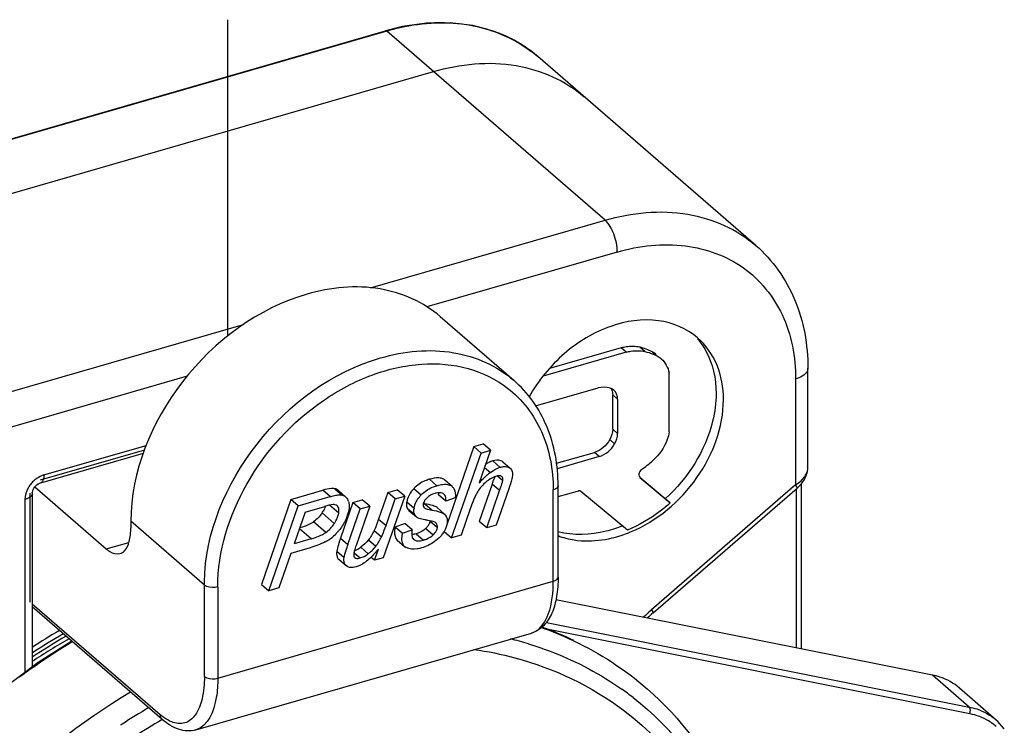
# Model space of a CAD drawing. Header units: millimetres. Extents: x 0 to 420, y 0 to 297.
# Tile 322 of 502: x 369.18 to 371.19, y 137.38 to 138.82. Entities that reach past the tile are written whole.
import ezdxf

# ---------------------------------------------------------------- set-up
doc = ezdxf.new("R2010")
doc.units = ezdxf.units.MM
doc.header["$LTSCALE"] = 23.1
doc.layers.get('0').update_dxf_attribs({"linetype": 'CONTINUOUS'})
doc.layers.add('COURBES', color=7, linetype='CONTINUOUS')

msp = doc.modelspace()

# ---------------------------------------------------------------- linework, layer by layer
at = {"color": 7, "linetype": 'CONTINUOUS'}
for p, q in [((369.9596, 138.8053), (369.9247, 138.7967)), ((369.955, 138.8028), (369.9549, 138.8028)), ((370.0086, 138.8122), (369.9596, 138.8053)), ((370.0566, 138.8129), (370.0086, 138.8122)), ((370.1028, 138.8073), (370.0566, 138.8129)), ((370.1464, 138.7954), (370.1028, 138.8073)), ((368.2793, 138.3217), (369.9247, 138.7967)), ((369.9275, 138.7958), (368.282, 138.3208)), ((370.3725, 138.4104), (369.9275, 138.7958)), ((370.1869, 138.7774), (370.1464, 138.7954)), ((370.2235, 138.7536), (370.1869, 138.7774)), ((370.2214, 138.7548), (370.2208, 138.7554)), ((370.2214, 138.7548), (370.2208, 138.7554)), ((370.2216, 138.755), (370.2209, 138.7556)), ((370.2351, 138.7441), (370.2235, 138.7536)), ((370.6802, 138.3587), (370.2352, 138.7441)), ((368.377, 138.2385), (370.0225, 138.7135)), ((369.894, 138.2723), (370.3725, 138.4104)), ((370.3975, 138.3455), (370.0093, 138.2334)), ((368.727, 137.9354), (369.6355, 138.1977)), ((370.0364, 138.2138), (370.1864, 138.0839)), ((370.4156, 138.1413), (370.2461, 138.0927)), ((370.4056, 138.15), (370.2594, 138.1081)), ((370.4156, 138.1413), (370.4056, 138.15)), ((370.4534, 138.1427), (370.4434, 138.1513)), ((370.4764, 138.1354), (370.4689, 138.142)), ((370.5033, 137.9789), (370.5032, 138.0991)), ((370.7862, 137.905), (370.7862, 138.1084)), ((369.5202, 138.0922), (368.752, 137.8705)), ((370.7612, 138.0867), (370.7612, 137.8707)), ((370.231, 138.032), (370.3586, 138.0685)), ((370.3981, 138.0453), (370.3881, 138.054)), ((370.3881, 137.9841), (370.3881, 138.054)), ((370.3981, 138.0453), (370.3981, 137.9754)), ((370.3881, 137.9841), (370.3981, 137.9754)), ((370.3821, 137.963), (370.3921, 137.9543)), ((369.4332, 137.9415), (369.2203, 137.8801)), ((369.2217, 137.8752), (369.431, 137.9356)), ((369.2283, 137.8911), (369.4368, 137.9512)), ((370.1048, 137.9487), (370.0503, 137.7914)), ((370.0597, 137.7625), (370.1198, 137.9357)), ((370.1048, 137.9487), (370.124, 137.9542)), ((370.1198, 137.9357), (370.1048, 137.9487)), ((370.139, 137.9412), (370.116, 137.8747)), ((370.1198, 137.9357), (370.139, 137.9412)), ((370.139, 137.9412), (370.124, 137.9542)), ((370.2737, 137.9148), (370.3507, 137.937)), ((370.3607, 137.9284), (370.3507, 137.937)), ((370.1435, 137.9194), (370.1585, 137.9064)), ((370.1639, 137.9179), (370.1789, 137.9049)), ((370.3607, 137.9284), (370.2747, 137.9035)), ((370.1269, 137.9063), (370.1386, 137.8961)), ((370.1386, 137.8961), (370.1454, 137.9007)), ((370.783, 137.8895), (370.785, 137.8956)), ((370.785, 137.8957), (370.7855, 137.8979)), ((370.7852, 137.8984), (370.7861, 137.9026)), ((370.7855, 137.8979), (370.7861, 137.9026)), ((370.7861, 137.9026), (370.7862, 137.905)), ((370.7861, 137.9026), (370.7862, 137.905)), ((369.2189, 137.8741), (369.2217, 137.8752)), ((370.0143, 137.8821), (370.0293, 137.8691)), ((370.0458, 137.8803), (370.0449, 137.8811)), ((370.0608, 137.8673), (370.0449, 137.8811)), ((370.1475, 137.8872), (370.1458, 137.8818)), ((370.1531, 137.889), (370.1639, 137.8796)), ((370.4415, 137.8932), (370.4413, 137.8913)), ((370.4437, 137.8857), (370.5053, 137.8339)), ((370.4953, 137.8425), (370.4438, 137.8858)), ((370.7738, 137.874), (370.7791, 137.8816)), ((370.7791, 137.8816), (370.783, 137.8895)), ((369.2095, 137.8664), (369.3554, 137.7401)), ((369.7317, 137.841), (369.7968, 137.8598)), ((369.8118, 137.8468), (369.7968, 137.8598)), ((369.8214, 137.8629), (369.8191, 137.8633)), ((369.8214, 137.8629), (369.8364, 137.8499)), ((369.8433, 137.8466), (369.8283, 137.8596)), ((369.9296, 137.8551), (369.9108, 137.8009)), ((369.9296, 137.8551), (369.9489, 137.8607)), ((369.9446, 137.8421), (369.9296, 137.8551)), ((369.9639, 137.8477), (369.9489, 137.8607)), ((369.9828, 137.8635), (369.9978, 137.8505)), ((370.0331, 137.8546), (370.033, 137.8525)), ((370.0599, 137.8681), (370.0608, 137.8673)), ((370.1425, 137.872), (370.1161, 137.796)), ((370.1311, 137.7831), (370.1575, 137.859)), ((370.1575, 137.859), (370.1425, 137.872)), ((370.176, 137.8627), (370.1503, 137.7886)), ((370.2668, 137.6741), (370.2668, 137.8603)), ((370.2768, 137.6828), (370.2768, 137.869)), ((370.2768, 137.8468), (370.3161, 137.8582)), ((370.4186, 137.7787), (370.3232, 137.8571)), ((370.7612, 137.8707), (370.4673, 137.6162)), ((370.4704, 137.6097), (370.7643, 137.8643)), ((370.7622, 137.8624), (370.7622, 137.5386)), ((370.7643, 137.8643), (370.7672, 137.8669)), ((370.7672, 137.8669), (370.7738, 137.874)), ((370.7722, 137.8723), (370.7722, 137.5366)), ((369.1942, 137.8425), (369.1894, 137.8408)), ((369.1894, 137.8408), (369.1894, 137.4884)), ((369.2004, 137.6318), (369.2004, 137.8538)), ((369.2044, 137.8538), (369.2044, 137.4996)), ((369.7317, 137.841), (369.6716, 137.6677)), ((369.7467, 137.828), (369.7317, 137.841)), ((369.7467, 137.828), (369.8118, 137.8468)), ((369.8583, 137.8345), (369.8332, 137.7621)), ((369.8341, 137.8503), (369.8364, 137.8499)), ((369.8583, 137.8345), (369.8775, 137.8401)), ((369.8733, 137.8216), (369.8583, 137.8345)), ((369.8925, 137.8271), (369.8775, 137.8401)), ((369.9639, 137.8477), (369.9203, 137.7222)), ((369.9258, 137.7879), (369.9446, 137.8421)), ((369.9446, 137.8421), (369.9639, 137.8477)), ((369.9681, 137.8363), (369.9831, 137.8233)), ((370.0478, 137.8375), (370.0328, 137.8505)), ((370.044, 137.8519), (370.0434, 137.8523)), ((370.0669, 137.8443), (370.0478, 137.8375)), ((370.5053, 137.8339), (370.4953, 137.8425)), ((369.6866, 137.6547), (369.7467, 137.828)), ((369.761, 137.8152), (369.7386, 137.7507)), ((369.761, 137.8152), (369.801, 137.8267)), ((369.8293, 137.813), (369.8106, 137.8292)), ((369.8482, 137.7491), (369.8733, 137.8216)), ((369.8925, 137.8271), (369.8647, 137.7469)), ((369.8733, 137.8216), (369.8925, 137.8271)), ((369.9693, 137.823), (369.9843, 137.81)), ((369.9727, 137.8186), (369.9877, 137.8056)), ((370.0035, 137.8244), (370.0047, 137.8233)), ((370.0041, 137.8238), (370.0047, 137.8233)), ((370.0048, 137.8321), (370.0198, 137.8192)), ((370.0299, 137.8243), (370.0449, 137.8113)), ((370.0976, 137.8219), (370.079, 137.768)), ((369.5554, 137.6665), (369.4054, 137.7964)), ((369.4054, 137.7964), (369.4054, 137.7834)), ((369.8031, 137.7736), (369.7781, 137.7952)), ((369.8204, 137.7917), (369.7954, 137.8134)), ((369.9108, 137.8009), (369.9258, 137.7879)), ((370.0156, 137.7965), (370.0306, 137.7835)), ((370.1311, 137.7831), (370.1161, 137.796)), ((369.773, 137.7606), (369.7492, 137.7812)), ((369.9018, 137.7778), (369.9168, 137.7648)), ((369.9445, 137.7851), (369.9639, 137.7919)), ((369.9445, 137.7851), (369.9595, 137.7721)), ((369.9595, 137.7721), (369.9789, 137.7789)), ((369.9789, 137.7789), (369.9639, 137.7919)), ((370.0071, 137.782), (370.0221, 137.769)), ((370.0272, 137.7933), (370.0284, 137.7923)), ((370.0284, 137.7923), (370.0278, 137.7929)), ((370.0447, 137.7754), (370.0597, 137.7625)), ((370.1503, 137.7886), (370.1311, 137.7831)), ((369.773, 137.7606), (369.7386, 137.7507)), ((369.8332, 137.7621), (369.8482, 137.7491)), ((369.8898, 137.7585), (369.9048, 137.7455)), ((369.9489, 137.7577), (369.9639, 137.7447)), ((369.9794, 137.7636), (369.9828, 137.7607)), ((369.987, 137.7711), (370.002, 137.7581)), ((370.079, 137.768), (370.0597, 137.7625)), ((369.3554, 137.7401), (369.4013, 137.7533)), ((369.7708, 137.7423), (369.7318, 137.7311)), ((369.8252, 137.7354), (369.8402, 137.7224)), ((369.8663, 137.7381), (369.8608, 137.7357)), ((369.8747, 137.7434), (369.8897, 137.7304)), ((369.9026, 137.7171), (369.9104, 137.7398)), ((369.7318, 137.7311), (369.7075, 137.6608)), ((369.83, 137.7184), (369.845, 137.7054)), ((369.861, 137.7324), (369.8732, 137.7218)), ((369.9026, 137.7171), (369.8958, 137.7229)), ((369.9203, 137.7222), (369.9026, 137.7171)), ((369.5827, 137.4766), (370.2668, 137.6741)), ((369.5554, 137.6665), (369.5554, 137.6726)), ((369.5554, 137.4803), (369.5554, 137.6665)), ((369.5827, 137.6628), (369.5827, 137.4766)), ((369.6716, 137.6677), (369.6866, 137.6547)), ((369.7075, 137.6608), (369.6866, 137.6547)), ((371.0402, 137.483), (370.2723, 137.6365)), ((369.2044, 137.6283), (369.4654, 137.4023)), ((369.4696, 137.3922), (369.2044, 137.6219)), ((370.2528, 137.5903), (371.1152, 137.4178)), ((370.2536, 137.5771), (371.1164, 137.4046)), ((369.5381, 137.3711), (370.2223, 137.5686)), ((369.2853, 137.5518), (369.2161, 137.5083)), ((369.2161, 137.5083), (369.1253, 137.4405)), ((371.1152, 137.4178), (371.0402, 137.483)), ((371.1703, 137.3912), (371.0953, 137.4564)), ((371.1736, 137.3883), (371.1702, 137.3913)), ((371.1868, 137.3735), (371.1736, 137.3883))]:
    msp.add_line(p, q, dxfattribs=at)
for centre, radius, start, end in [((370.0511, 138.3679), 0.4454, 102.4707, 106.1154), ((370.0505, 138.3699), 0.4434, 102.4476, 106.1154), ((370.0505, 138.5205), 0.2908, 70.0688, 71.5948), ((370.05, 138.5193), 0.2921, 70.2577, 71.5414), ((370.0521, 138.5249), 0.2862, 66.2091, 70.2664), ((370.0526, 138.5263), 0.2847, 66.4239, 70.0757), ((370.0553, 138.5326), 0.2779, 63.9043, 66.4182), ((370.0547, 138.5311), 0.2794, 63.8987, 66.201), ((370.057, 138.5361), 0.274, 62.4979, 63.9011), ((370.0563, 138.5342), 0.2759, 62.5756, 63.8964), ((370.0575, 138.5366), 0.2733, 60.9765, 62.5759), ((370.0579, 138.5377), 0.2721, 60.8307, 62.4977), ((370.0591, 138.5395), 0.27, 58.5838, 60.9778), ((370.0588, 138.5393), 0.2703, 58.6259, 60.831), ((370.0598, 138.5411), 0.2683, 55.8362, 58.626), ((370.0611, 138.5428), 0.2661, 55.8459, 58.5839), ((370.0609, 138.5426), 0.2664, 53.0776, 55.8354), ((370.0627, 138.5451), 0.2633, 54.5755, 55.843), ((370.0631, 138.5457), 0.2626, 53.0578, 54.5747), ((370.0596, 138.5413), 0.2683, 49.1104, 52.935), ((370.0618, 138.5438), 0.2649, 49.1139, 52.8941), ((370.0626, 138.5451), 0.2633, 49.1056, 52.8689), ((370.4467, 138.1011), 0.0465, 49.1956, 61.4972), ((370.4348, 138.052), 0.0925, 63.3505, 67.0892), ((370.4355, 138.0534), 0.0909, 61.4993, 63.3446), ((370.4567, 138.0924), 0.0465, 49.1956, 61.4972), ((370.1918, 138.2376), 0.4219, 307.2014, 311.2662), ((370.1718, 137.8603), 0.0481, 106.1308, 110.1303), ((370.7562, 137.9071), 0.0302, 338.5038, 343.4042), ((370.7776, 137.8976), 0.0076, 345.664, 6.5906), ((369.2482, 137.8349), 0.06, 133.8292, 142.1788), ((369.2468, 137.8365), 0.0579, 125.2836, 133.8769), ((369.6421, 138.0468), 0.53, 340.9871, 341.6574), ((369.7892, 137.9979), 0.375, 341.6798, 341.97), ((370.05, 137.8551), 0.0163, 52.7621, 60.5745), ((369.4625, 138.1084), 0.7199, 340.8343, 341.0122), ((369.825, 137.8293), 0.0254, 17.8758, 24.8044), ((370.0095, 137.8293), 0.0419, 164.1344, 170.4531), ((370.0394, 137.8044), 0.0507, 102.684, 106.1745), ((370.0005, 137.8546), 0.0326, 352.8272, 356.4242), ((369.7333, 137.8544), 0.0744, 326.5256, 329.8492), ((370.0189, 137.8172), 0.0363, 170.4016, 174.601), ((370.0401, 138.0293), 0.2003, 259.0099, 259.8483), ((369.9756, 137.8139), 0.0449, 314.6284, 318.7818), ((369.9795, 137.8138), 0.0751, 326.6807, 329.5377), ((370.3221, 138.0217), 0.2673, 291.5966, 292.5623), ((369.7609, 137.8344), 0.0895, 297.1487, 307.8294), ((370.2945, 137.6011), 0.4886, 160.7627, 161.7004), ((370.3095, 137.5881), 0.4886, 160.7627, 161.7003), ((370.0623, 137.6781), 0.2093, 160.8013, 162.4091), ((369.8422, 137.793), 0.0786, 307.1989, 314.7885), ((369.8362, 137.799), 0.087, 314.7801, 322.0329), ((369.7391, 137.8792), 0.2209, 318.8547, 320.8585), ((369.8307, 137.7863), 0.0902, 304.3935, 308.0126), ((369.8486, 137.7847), 0.0681, 305.5269, 307.1313), ((370.6145, 137.4464), 0.2247, 131.4881, 136.5922), ((370.6111, 137.4502), 0.2196, 130.8937, 131.4735), ((370.6031, 137.4565), 0.2027, 130.9094, 135.1988), ((369.9346, 136.4279), 1.33, 120.4799, 123.3135), ((370.0112, 136.9225), 0.6967, 64.7443, 70.6494), ((369.8433, 136.4862), 1.1655, 69.3889, 69.8896), ((370.0107, 136.9308), 0.6904, 64.352, 69.403), ((369.9184, 136.4414), 1.2856, 119.7872, 123.7568), ((369.9324, 136.4293), 1.3178, 120.2826, 123.5477), ((369.9289, 136.4321), 1.3065, 120.1037, 123.6941), ((370.0082, 136.861), 0.7165, 73.1207, 76.1553), ((370.2117, 137.6053), 0.0382, 286.172, 296.6049), ((370.0118, 136.3516), 1.4016, 121.1507, 125.1906), ((370.0287, 136.3273), 1.4313, 125.1838, 126.4332), ((370.046, 136.9452), 0.6238, 52.0332, 54.6749), ((370.1292, 136.2533), 1.3511, 120.576, 123.295), ((370.137, 136.2413), 1.3655, 123.2904, 123.455), ((370.1236, 136.2588), 1.3086, 119.9867, 123.0945), ((371.0973, 137.297), 0.109, 52.1969, 58.5997), ((371.0982, 137.2982), 0.1074, 48.037, 52.1858)]:
    msp.add_arc(centre, radius, start, end, dxfattribs=at)
for points, knots in [([(369.9247, 138.7967), (369.9764, 138.8117), (370.0816, 138.8235), (370.1823, 138.7847), (370.2213, 138.7553)], [0, 0, 0, 0, 0.524063, 1, 1, 1, 1]), ([(370.1425, 138.7964), (370.1282, 138.8012), (370.067, 138.8166), (370.0018, 138.8131), (369.955, 138.8028)], [0, 0, 0, 0, 0.2387, 1, 1, 1, 1]), ([(369.9275, 138.7958), (369.9271, 138.7962), (369.9262, 138.7968), (369.9251, 138.7969), (369.9247, 138.7967)], [0, 0, 0, 0, 0.560544, 1, 1, 1, 1]), ([(370.0225, 138.7135), (370.0767, 138.7292), (370.1875, 138.7408), (370.2916, 138.6952), (370.33, 138.6619)], [0, 0, 0, 0, 0.526455, 1, 1, 1, 1]), ([(370.3725, 138.4104), (370.4268, 138.4261), (370.5376, 138.4377), (370.6417, 138.392), (370.6802, 138.3587)], [0, 0, 0, 0, 0.526466, 1, 1, 1, 1]), ([(370.3975, 138.3455), (370.3975, 138.358), (370.3923, 138.3813), (370.3808, 138.4032), (370.3725, 138.4104)], [0, 0, 0, 0, 0.532293, 1, 1, 1, 1]), ([(370.3975, 138.3455), (370.4422, 138.3584), (370.5331, 138.3689), (370.6607, 138.3233), (370.7452, 138.2192), (370.7612, 138.1314), (370.7612, 138.0867)], [0, 0, 0, 0, 0.266867, 0.507861, 0.743947, 1, 1, 1, 1]), ([(370.6802, 138.3587), (370.7143, 138.3291), (370.7701, 138.2502), (370.7862, 138.156), (370.7862, 138.1084)], [0, 0, 0, 0, 0.486471, 1, 1, 1, 1]), ([(370.0364, 138.2139), (370.0025, 138.2432), (369.9105, 138.2836), (369.8127, 138.2734), (369.7648, 138.2595)], [0, 0, 0, 0, 0.47353, 1, 1, 1, 1]), ([(369.7648, 138.2595), (369.6653, 138.2308), (369.489, 138.1016), (369.4054, 137.8975), (369.4054, 137.7964)], [0, 0, 0, 0, 0.505913, 1, 1, 1, 1]), ([(370.5612, 138.1707), (370.5392, 138.1897), (370.4783, 138.2147), (370.3778, 138.199), (370.2844, 138.1423), (370.2362, 138.0834), (370.2176, 138.0503)], [0, 0, 0, 0, 0.213247, 0.452951, 0.721291, 1, 1, 1, 1]), ([(370.614, 138.0442), (370.614, 138.0686), (370.6061, 138.1161), (370.5781, 138.156), (370.5612, 138.1707)], [0, 0, 0, 0, 0.520049, 1, 1, 1, 1]), ([(370.5614, 138.1682), (370.5675, 138.161), (370.5902, 138.1283), (370.599, 138.0873), (370.599, 138.0572)], [0, 0, 0, 0, 0.239239, 1, 1, 1, 1]), ([(369.9148, 138.1296), (369.9627, 138.1435), (370.0606, 138.1537), (370.1525, 138.1133), (370.1864, 138.0839)], [0, 0, 0, 0, 0.526466, 1, 1, 1, 1]), ([(370.4434, 138.1513), (370.4343, 138.1533), (370.4212, 138.1534), (370.4088, 138.1508), (370.4056, 138.15)], [0, 0, 0, 0, 0.737161, 1, 1, 1, 1]), ([(370.4156, 138.1413), (370.4188, 138.1422), (370.4312, 138.1447), (370.4443, 138.1446), (370.4534, 138.1427)], [0, 0, 0, 0, 0.262839, 1, 1, 1, 1]), ([(369.5554, 137.6726), (369.5571, 137.7729), (369.6415, 137.9739), (369.8164, 138.1012), (369.9148, 138.1296)], [0, 0, 0, 0, 0.494837, 1, 1, 1, 1]), ([(369.5827, 137.6628), (369.5827, 137.7352), (369.6298, 137.8853), (369.7604, 138.0274), (369.8932, 138.0981), (369.9954, 138.1218), (370.093, 138.114), (370.1499, 138.0863), (370.1735, 138.0682)], [0, 0, 0, 0, 0.255899, 0.529071, 0.660515, 0.78273, 0.894924, 1, 1, 1, 1]), ([(370.7862, 138.1084), (370.7862, 138.1062), (370.7827, 138.0946), (370.7701, 138.0893), (370.7612, 138.0867)], [0, 0, 0, 0, 0.193901, 1, 1, 1, 1]), ([(370.2768, 137.869), (370.2768, 137.9101), (370.2632, 137.9909), (370.2155, 138.0588), (370.1864, 138.0839)], [0, 0, 0, 0, 0.516852, 1, 1, 1, 1]), ([(370.1735, 138.0682), (370.2032, 138.0453), (370.2529, 137.9804), (370.2668, 137.9009), (370.2668, 137.8603)], [0, 0, 0, 0, 0.479761, 1, 1, 1, 1]), ([(370.599, 138.0572), (370.599, 138.0382), (370.5884, 137.9575), (370.5412, 137.8838), (370.4953, 137.8425)], [0, 0, 0, 0, 0.236069, 1, 1, 1, 1]), ([(370.4247, 137.7748), (370.4785, 137.7972), (370.5708, 137.8743), (370.614, 137.9883), (370.614, 138.0442)], [0, 0, 0, 0, 0.510233, 1, 1, 1, 1]), ([(370.5033, 137.9789), (370.5025, 137.9736), (370.4968, 137.9515), (370.483, 137.9318), (370.47, 137.9205)], [0, 0, 0, 0, 0.240379, 1, 1, 1, 1]), ([(370.1639, 137.9179), (370.1628, 137.9188), (370.1566, 137.9223), (370.1488, 137.921), (370.1435, 137.9194)], [0, 0, 0, 0, 0.203858, 1, 1, 1, 1]), ([(370.116, 137.8747), (370.118, 137.877), (370.1251, 137.8846), (370.1327, 137.8918), (370.1386, 137.8961)], [0, 0, 0, 0, 0.288285, 1, 1, 1, 1]), ([(370.1585, 137.9064), (370.1606, 137.9071), (370.1673, 137.9087), (370.1753, 137.9079), (370.1789, 137.9049)], [0, 0, 0, 0, 0.31964, 1, 1, 1, 1]), ([(370.1789, 137.9049), (370.18, 137.904), (370.1842, 137.8989), (370.1841, 137.8917), (370.1833, 137.8867)], [0, 0, 0, 0, 0.216075, 1, 1, 1, 1]), ([(369.2272, 137.8821), (369.2269, 137.8812), (369.2259, 137.8784), (369.2237, 137.8758), (369.2217, 137.8752)], [0, 0, 0, 0, 0.304497, 1, 1, 1, 1]), ([(370.0143, 137.8821), (370.0112, 137.8812), (369.9996, 137.8772), (369.989, 137.8701), (369.9828, 137.8635)], [0, 0, 0, 0, 0.263679, 1, 1, 1, 1]), ([(370.0384, 137.8841), (370.0368, 137.8845), (370.0287, 137.8857), (370.0205, 137.8839), (370.0143, 137.8821)], [0, 0, 0, 0, 0.203925, 1, 1, 1, 1]), ([(370.1512, 137.8885), (370.1456, 137.8869), (370.1384, 137.8831), (370.132, 137.8783), (370.1303, 137.877)], [0, 0, 0, 0, 0.729159, 1, 1, 1, 1]), ([(370.1616, 137.888), (370.1611, 137.8884), (370.1578, 137.8901), (370.154, 137.8893), (370.1512, 137.8885)], [0, 0, 0, 0, 0.197252, 1, 1, 1, 1]), ([(370.1575, 137.859), (370.1584, 137.8615), (370.1606, 137.8683), (370.1631, 137.8751), (370.1639, 137.8796)], [0, 0, 0, 0, 0.366381, 1, 1, 1, 1]), ([(370.1639, 137.8796), (370.164, 137.8805), (370.1644, 137.8834), (370.1633, 137.8867), (370.1616, 137.888)], [0, 0, 0, 0, 0.301035, 1, 1, 1, 1]), ([(370.1833, 137.8867), (370.1831, 137.8854), (370.1811, 137.8772), (370.1783, 137.8693), (370.176, 137.8627)], [0, 0, 0, 0, 0.15836, 1, 1, 1, 1]), ([(369.2008, 137.8717), (369.199, 137.8694), (369.1929, 137.8602), (369.1894, 137.849), (369.1894, 137.8408)], [0, 0, 0, 0, 0.263768, 1, 1, 1, 1]), ([(369.2044, 137.8538), (369.2044, 137.8546), (369.2049, 137.8591), (369.2072, 137.8633), (369.2095, 137.8664)], [0, 0, 0, 0, 0.16422, 1, 1, 1, 1]), ([(369.8191, 137.8633), (369.8176, 137.8634), (369.8101, 137.8633), (369.8027, 137.8615), (369.7968, 137.8598)], [0, 0, 0, 0, 0.190302, 1, 1, 1, 1]), ([(369.9828, 137.8635), (369.9811, 137.8617), (369.9754, 137.855), (369.9709, 137.847), (369.9691, 137.8408)], [0, 0, 0, 0, 0.274237, 1, 1, 1, 1]), ([(369.9978, 137.8505), (370.004, 137.8571), (370.0146, 137.8642), (370.0262, 137.8682), (370.0293, 137.8691)], [0, 0, 0, 0, 0.736321, 1, 1, 1, 1]), ([(370.0434, 137.8523), (370.0426, 137.853), (370.0379, 137.8554), (370.0323, 137.8548), (370.0283, 137.8539)], [0, 0, 0, 0, 0.206633, 1, 1, 1, 1]), ([(370.0293, 137.8691), (370.0307, 137.8695), (370.0357, 137.8709), (370.0408, 137.8718), (370.0445, 137.8719)], [0, 0, 0, 0, 0.278598, 1, 1, 1, 1]), ([(370.0445, 137.8719), (370.0458, 137.872), (370.0504, 137.872), (370.0551, 137.8709), (370.058, 137.8693)], [0, 0, 0, 0, 0.28382, 1, 1, 1, 1]), ([(370.0608, 137.8673), (370.0621, 137.8661), (370.0675, 137.8598), (370.0678, 137.8506), (370.0669, 137.8443)], [0, 0, 0, 0, 0.222366, 1, 1, 1, 1]), ([(370.1128, 137.8569), (370.1115, 137.8548), (370.1055, 137.8435), (370.101, 137.8316), (370.0976, 137.8219)], [0, 0, 0, 0, 0.195583, 1, 1, 1, 1]), ([(370.2768, 137.869), (370.2768, 137.8681), (370.2754, 137.8635), (370.2704, 137.8613), (370.2668, 137.8603)], [0, 0, 0, 0, 0.193901, 1, 1, 1, 1]), ([(370.3232, 137.8571), (370.3219, 137.8581), (370.3193, 137.8594), (370.3173, 137.8579), (370.3168, 137.8574)], [0, 0, 0, 0, 0.684818, 1, 1, 1, 1]), ([(370.7643, 137.8643), (370.7649, 137.8647), (370.7631, 137.8677), (370.7622, 137.8693), (370.7612, 137.8707)], [0, 0, 0, 0, 0.307587, 1, 1, 1, 1]), ([(369.8118, 137.8468), (369.8131, 137.8471), (369.8177, 137.8484), (369.8223, 137.8494), (369.8257, 137.8499)], [0, 0, 0, 0, 0.280862, 1, 1, 1, 1]), ([(369.8492, 137.8371), (369.8496, 137.8359), (369.851, 137.8301), (369.8507, 137.824), (369.8499, 137.8195)], [0, 0, 0, 0, 0.225714, 1, 1, 1, 1]), ([(369.9681, 137.8363), (369.9679, 137.835), (369.9674, 137.8306), (369.9679, 137.8258), (369.9693, 137.823)], [0, 0, 0, 0, 0.288173, 1, 1, 1, 1]), ([(369.9831, 137.8233), (369.9835, 137.8257), (369.9861, 137.8358), (369.9923, 137.8447), (369.9978, 137.8505)], [0, 0, 0, 0, 0.231022, 1, 1, 1, 1]), ([(370.0089, 137.8438), (370.0079, 137.8428), (370.0048, 137.8393), (370.0022, 137.8351), (370.0017, 137.8318)], [0, 0, 0, 0, 0.301945, 1, 1, 1, 1]), ([(370.0478, 137.8375), (370.048, 137.839), (370.0484, 137.844), (370.0466, 137.8496), (370.044, 137.8519)], [0, 0, 0, 0, 0.306769, 1, 1, 1, 1]), ([(369.8214, 137.8303), (369.8204, 137.8305), (369.8134, 137.8303), (369.8066, 137.8284), (369.801, 137.8267)], [0, 0, 0, 0, 0.152434, 1, 1, 1, 1]), ([(369.8285, 137.8252), (369.8282, 137.8258), (369.8276, 137.8268), (369.8267, 137.8278), (369.8262, 137.8282)], [0, 0, 0, 0, 0.509967, 1, 1, 1, 1]), ([(369.8293, 137.813), (369.8295, 137.8143), (369.83, 137.8183), (369.8298, 137.8227), (369.8285, 137.8252)], [0, 0, 0, 0, 0.309195, 1, 1, 1, 1]), ([(369.8499, 137.8195), (369.8497, 137.8177), (369.848, 137.8102), (369.8451, 137.803), (369.8425, 137.7977)], [0, 0, 0, 0, 0.23064, 1, 1, 1, 1]), ([(370.0047, 137.8233), (370.0053, 137.8229), (370.0102, 137.8208), (370.0154, 137.8199), (370.0198, 137.8192)], [0, 0, 0, 0, 0.14107, 1, 1, 1, 1]), ([(370.0299, 137.8243), (370.0275, 137.8264), (370.0188, 137.8293), (370.0103, 137.8311), (370.0048, 137.8321)], [0, 0, 0, 0, 0.361155, 1, 1, 1, 1]), ([(370.0198, 137.8192), (370.0253, 137.8182), (370.0338, 137.8163), (370.0425, 137.8134), (370.0449, 137.8113)], [0, 0, 0, 0, 0.638845, 1, 1, 1, 1]), ([(370.5053, 137.8339), (370.4988, 137.828), (370.4723, 137.8061), (370.4423, 137.7884), (370.4186, 137.7787)], [0, 0, 0, 0, 0.256285, 1, 1, 1, 1]), ([(369.7781, 137.7952), (369.7763, 137.794), (369.7675, 137.7886), (369.7576, 137.7851), (369.7498, 137.7828)], [0, 0, 0, 0, 0.205582, 1, 1, 1, 1]), ([(369.8204, 137.7917), (369.8215, 137.7935), (369.8255, 137.8001), (369.8284, 137.8075), (369.8293, 137.813)], [0, 0, 0, 0, 0.271615, 1, 1, 1, 1]), ([(369.9108, 137.8009), (369.9099, 137.7984), (369.9071, 137.7906), (369.9042, 137.7828), (369.9018, 137.7778)], [0, 0, 0, 0, 0.324604, 1, 1, 1, 1]), ([(370.0111, 137.7983), (370.009, 137.7987), (370.003, 137.7998), (369.9969, 137.8008), (369.9932, 137.8023)], [0, 0, 0, 0, 0.356166, 1, 1, 1, 1]), ([(370.0278, 137.7929), (370.0271, 137.7935), (370.0219, 137.7965), (370.016, 137.7974), (370.0111, 137.7983)], [0, 0, 0, 0, 0.162755, 1, 1, 1, 1]), ([(370.0449, 137.8113), (370.0487, 137.808), (370.0515, 137.8004), (370.0507, 137.7935), (370.0503, 137.7914)], [0, 0, 0, 0, 0.705202, 1, 1, 1, 1]), ([(369.3831, 137.7306), (369.3866, 137.7316), (369.3959, 137.7379), (369.4039, 137.7574), (369.4054, 137.7739), (369.4054, 137.7834)], [0, 0, 0, 0, 0.181175, 0.528595, 1, 1, 1, 1]), ([(369.8297, 137.7775), (369.8285, 137.7761), (369.8242, 137.7712), (369.8195, 137.7666), (369.8158, 137.7637)], [0, 0, 0, 0, 0.27796, 1, 1, 1, 1]), ([(369.9168, 137.7648), (369.9174, 137.7661), (369.9207, 137.7737), (369.9235, 137.7815), (369.9258, 137.7879)], [0, 0, 0, 0, 0.174763, 1, 1, 1, 1]), ([(369.9445, 137.7851), (369.9439, 137.7821), (369.9424, 137.773), (369.9441, 137.7618), (369.9489, 137.7577)], [0, 0, 0, 0, 0.328736, 1, 1, 1, 1]), ([(369.9789, 137.7789), (369.9787, 137.7775), (369.9781, 137.7728), (369.978, 137.768), (369.979, 137.7648)], [0, 0, 0, 0, 0.295771, 1, 1, 1, 1]), ([(370.0071, 137.782), (370.0059, 137.7808), (370, 137.7758), (369.9927, 137.7728), (369.987, 137.7711)], [0, 0, 0, 0, 0.227671, 1, 1, 1, 1]), ([(370.0221, 137.769), (370.0232, 137.7702), (370.0271, 137.7743), (370.0299, 137.7795), (370.0306, 137.7835)], [0, 0, 0, 0, 0.286788, 1, 1, 1, 1]), ([(370.4086, 137.7874), (370.3976, 137.7828), (370.3553, 137.7686), (370.3082, 137.7668), (370.2767, 137.7753)], [0, 0, 0, 0, 0.268579, 1, 1, 1, 1]), ([(369.773, 137.7606), (369.7761, 137.7615), (369.7865, 137.7648), (369.7968, 137.7691), (369.8031, 137.7736)], [0, 0, 0, 0, 0.298905, 1, 1, 1, 1]), ([(369.8306, 137.7545), (369.8299, 137.7525), (369.8279, 137.7462), (369.826, 137.7398), (369.8252, 137.7354)], [0, 0, 0, 0, 0.326664, 1, 1, 1, 1]), ([(369.9639, 137.7447), (369.9625, 137.7459), (369.9567, 137.7538), (369.958, 137.7646), (369.9595, 137.7721)], [0, 0, 0, 0, 0.197138, 1, 1, 1, 1]), ([(369.9866, 137.7574), (369.9877, 137.757), (369.9928, 137.756), (369.9981, 137.757), (370.002, 137.7581)], [0, 0, 0, 0, 0.215901, 1, 1, 1, 1]), ([(370.002, 137.7581), (370.0041, 137.7587), (370.0113, 137.7612), (370.0182, 137.7651), (370.0221, 137.769)], [0, 0, 0, 0, 0.278203, 1, 1, 1, 1]), ([(370.2766, 137.7672), (370.2872, 137.7631), (370.3347, 137.7508), (370.3859, 137.7594), (370.4205, 137.7731)], [0, 0, 0, 0, 0.234239, 1, 1, 1, 1]), ([(369.3554, 137.7401), (369.3576, 137.7381), (369.3654, 137.7321), (369.3764, 137.7287), (369.3831, 137.7306)], [0, 0, 0, 0, 0.303789, 1, 1, 1, 1]), ([(369.8252, 137.7354), (369.8249, 137.7336), (369.8243, 137.7276), (369.8267, 137.7211), (369.83, 137.7184)], [0, 0, 0, 0, 0.295956, 1, 1, 1, 1]), ([(369.8402, 137.7224), (369.8404, 137.7235), (369.8418, 137.73), (369.8439, 137.7363), (369.8456, 137.7416)], [0, 0, 0, 0, 0.173649, 1, 1, 1, 1]), ([(369.8628, 137.7413), (369.8625, 137.7403), (369.8615, 137.7371), (369.8607, 137.7339), (369.8603, 137.7316)], [0, 0, 0, 0, 0.300043, 1, 1, 1, 1]), ([(369.9669, 137.7427), (369.9663, 137.743), (369.9653, 137.7436), (369.9644, 137.7443), (369.9639, 137.7447)], [0, 0, 0, 0, 0.505297, 1, 1, 1, 1]), ([(369.9985, 137.7422), (369.9954, 137.7413), (369.9851, 137.7389), (369.9735, 137.7393), (369.9669, 137.7427)], [0, 0, 0, 0, 0.29879, 1, 1, 1, 1]), ([(369.845, 137.7054), (369.8417, 137.7081), (369.8393, 137.7147), (369.8399, 137.7206), (369.8402, 137.7224)], [0, 0, 0, 0, 0.704044, 1, 1, 1, 1]), ([(369.8603, 137.7316), (369.8601, 137.7305), (369.8597, 137.7274), (369.8606, 137.7236), (369.8624, 137.7222)], [0, 0, 0, 0, 0.31765, 1, 1, 1, 1]), ([(369.8624, 137.7222), (369.8629, 137.7217), (369.8663, 137.72), (369.8703, 137.721), (369.8732, 137.7218)], [0, 0, 0, 0, 0.191146, 1, 1, 1, 1]), ([(369.8648, 137.7036), (369.8628, 137.7031), (369.8563, 137.7015), (369.8486, 137.7024), (369.845, 137.7054)], [0, 0, 0, 0, 0.30996, 1, 1, 1, 1]), ([(370.2768, 137.6828), (370.2768, 137.6695), (370.2752, 137.6444), (370.2661, 137.6101), (370.2494, 137.5825), (370.2316, 137.5712), (370.2223, 137.5686)], [0, 0, 0, 0, 0.29654, 0.555216, 0.784055, 1, 1, 1, 1]), ([(370.2288, 137.5711), (370.2424, 137.5779), (370.2641, 137.6139), (370.2668, 137.6516), (370.2668, 137.6741)], [0, 0, 0, 0, 0.403437, 1, 1, 1, 1]), ([(370.2668, 137.6741), (370.2683, 137.6745), (370.2724, 137.676), (370.2768, 137.6797), (370.2768, 137.6828)], [0, 0, 0, 0, 0.325425, 1, 1, 1, 1]), ([(369.5827, 137.6628), (369.5756, 137.6608), (369.5653, 137.6608), (369.5569, 137.6652), (369.5554, 137.6665)], [0, 0, 0, 0, 0.789299, 1, 1, 1, 1]), ([(370.4673, 137.6162), (370.4683, 137.6147), (370.4692, 137.6131), (370.4709, 137.6102), (370.4704, 137.6097)], [0, 0, 0, 0, 0.712635, 1, 1, 1, 1]), ([(370.1049, 137.5353), (370.1332, 137.5312), (370.2416, 137.5093), (370.3451, 137.4605), (370.4105, 137.4111)], [0, 0, 0, 0, 0.258304, 1, 1, 1, 1]), ([(370.2162, 137.5467), (370.2334, 137.5414), (370.3003, 137.5183), (370.3636, 137.4846), (370.4067, 137.4541)], [0, 0, 0, 0, 0.254152, 1, 1, 1, 1]), ([(369.5554, 137.4803), (369.5554, 137.4649), (369.553, 137.4375), (369.5411, 137.4026), (369.5167, 137.3815), (369.497, 137.3841), (369.4887, 137.3874)], [0, 0, 0, 0, 0.341245, 0.604147, 0.802279, 1, 1, 1, 1]), ([(369.5827, 137.4766), (369.5827, 137.4634), (369.5809, 137.4261), (369.5631, 137.3783), (369.5381, 137.3711)], [0, 0, 0, 0, 0.336966, 1, 1, 1, 1]), ([(369.5554, 137.4803), (369.5569, 137.479), (369.5653, 137.4746), (369.5756, 137.4746), (369.5827, 137.4766)], [0, 0, 0, 0, 0.210701, 1, 1, 1, 1]), ([(371.0953, 137.4564), (371.0838, 137.4664), (371.0652, 137.4768), (371.0454, 137.482), (371.0402, 137.483)], [0, 0, 0, 0, 0.742617, 1, 1, 1, 1]), ([(370.4584, 137.455), (370.5275, 137.3949), (370.6444, 137.2375), (370.6894, 137.0484), (370.6972, 136.9508)], [0, 0, 0, 0, 0.48341, 1, 1, 1, 1]), ([(368.7082, 136.2994), (368.7084, 136.5234), (368.8627, 136.9856), (369.2011, 137.3259), (369.4048, 137.4489)], [0, 0, 0, 0, 0.48493, 1, 1, 1, 1]), ([(370.4297, 137.437), (370.5101, 137.3743), (370.6456, 137.1991), (370.6877, 136.9843), (370.6903, 136.8743)], [0, 0, 0, 0, 0.480853, 1, 1, 1, 1]), ([(371.1152, 137.4178), (371.1204, 137.4168), (371.1402, 137.4116), (371.1587, 137.4012), (371.1702, 137.3913)], [0, 0, 0, 0, 0.257373, 1, 1, 1, 1]), ([(370.4105, 137.4111), (370.4615, 137.3725), (370.5532, 137.2768), (370.675, 137.0276), (370.6807, 136.8062), (370.6561, 136.6643)], [0, 0, 0, 0, 0.233396, 0.474289, 1, 1, 1, 1]), ([(369.5381, 137.3711), (369.5268, 137.3678), (369.5004, 137.3696), (369.4794, 137.3838), (369.4696, 137.3922)], [0, 0, 0, 0, 0.476771, 1, 1, 1, 1])]:
    msp.add_open_spline(points, degree=3, knots=knots, dxfattribs=at)
for points in [[(370.4689, 138.142), (370.461, 138.1463), (370.4523, 138.1494), (370.4434, 138.1513)], [(370.4534, 138.1427), (370.4594, 138.1414), (370.4652, 138.1396), (370.4709, 138.1372)], [(370.4871, 138.1276), (370.4954, 138.1205), (370.501, 138.1098), (370.5032, 138.0991)], [(370.3827, 138.0682), (370.375, 138.0706), (370.3664, 138.0704), (370.3586, 138.0685)], [(370.3903, 138.064), (370.3881, 138.0659), (370.3854, 138.0674), (370.3827, 138.0682)], [(370.3846, 138.0675), (370.3861, 138.065), (370.3871, 138.0622), (370.3876, 138.0594)], [(370.3876, 138.0594), (370.3879, 138.0576), (370.3881, 138.0558), (370.3881, 138.054)], [(370.3981, 138.0453), (370.3981, 138.0521), (370.3954, 138.0596), (370.3903, 138.064)], [(370.3881, 137.9841), (370.388, 137.9768), (370.3857, 137.9694), (370.3821, 137.963)], [(370.3921, 137.9543), (370.3957, 137.9607), (370.398, 137.9681), (370.3981, 137.9754)], [(370.3821, 137.963), (370.3755, 137.9512), (370.3638, 137.9409), (370.3508, 137.937)], [(370.3608, 137.9284), (370.3738, 137.9322), (370.3855, 137.9425), (370.3921, 137.9543)], [(370.1435, 137.9194), (370.1384, 137.918), (370.1336, 137.9157), (370.1292, 137.9129)], [(370.1454, 137.9007), (370.1486, 137.9025), (370.1519, 137.9041), (370.1553, 137.9054)], [(370.4469, 137.9016), (370.4442, 137.8995), (370.4421, 137.8964), (370.4415, 137.8932)], [(370.7805, 137.8887), (370.782, 137.891), (370.7833, 137.8934), (370.7843, 137.896)], [(369.2283, 137.8911), (369.223, 137.8895), (369.2179, 137.8869), (369.2133, 137.8837)], [(369.2283, 137.8911), (369.2283, 137.888), (369.2281, 137.8849), (369.2272, 137.8821)], [(370.0449, 137.8811), (370.043, 137.8825), (370.0407, 137.8835), (370.0384, 137.8841)], [(370.1303, 137.877), (370.1234, 137.8714), (370.1175, 137.8645), (370.1128, 137.8569)], [(370.4413, 137.8913), (370.4413, 137.8895), (370.4422, 137.8867), (370.4439, 137.8867)], [(370.7612, 137.8707), (370.7651, 137.8732), (370.7689, 137.876), (370.7723, 137.8792)], [(370.7723, 137.8792), (370.7753, 137.8821), (370.7782, 137.8853), (370.7805, 137.8887)], [(369.2095, 137.8664), (369.212, 137.8696), (369.2153, 137.8724), (369.2189, 137.8741)], [(369.8283, 137.8596), (369.8264, 137.8613), (369.8239, 137.8624), (369.8214, 137.8629)], [(369.2005, 137.8464), (369.1986, 137.8448), (369.1964, 137.8435), (369.1942, 137.8425)], [(369.2044, 137.8538), (369.2044, 137.851), (369.2026, 137.8483), (369.2005, 137.8464)], [(369.8257, 137.8499), (369.8284, 137.8503), (369.8313, 137.8505), (369.8341, 137.8503)], [(369.8364, 137.8499), (369.8389, 137.8494), (369.8414, 137.8483), (369.8433, 137.8466)], [(369.8433, 137.8466), (369.8454, 137.8448), (369.8469, 137.8425), (369.8481, 137.84)], [(370.0253, 137.8531), (370.0193, 137.8514), (370.0133, 137.8483), (370.0089, 137.8438)], [(369.8024, 137.8271), (369.8011, 137.8236), (369.7995, 137.8203), (369.7977, 137.817)], [(369.8262, 137.8282), (369.8249, 137.8293), (369.8231, 137.83), (369.8214, 137.8303)], [(369.9693, 137.823), (369.9701, 137.8213), (369.9713, 137.8198), (369.9727, 137.8186)], [(369.9843, 137.81), (369.9827, 137.8132), (369.9825, 137.8171), (369.9828, 137.8206)], [(370.0017, 137.8318), (370.0012, 137.8291), (370.002, 137.8256), (370.0041, 137.8238)], [(369.7954, 137.8134), (369.7908, 137.8064), (369.7849, 137.8001), (369.7781, 137.7952)], [(369.8425, 137.7977), (369.839, 137.7905), (369.8348, 137.7836), (369.8297, 137.7775)], [(369.9877, 137.8056), (369.9863, 137.8068), (369.9851, 137.8083), (369.9843, 137.81)], [(369.9932, 137.8023), (369.9913, 137.8031), (369.9893, 137.8042), (369.9877, 137.8056)], [(370.0156, 137.7965), (370.0152, 137.7939), (370.0141, 137.7914), (370.0128, 137.7891)], [(369.8031, 137.7736), (369.8099, 137.7784), (369.8158, 137.7847), (369.8204, 137.7917)], [(369.9018, 137.7778), (369.8985, 137.7709), (369.8945, 137.7644), (369.8898, 137.7585)], [(370.0128, 137.7891), (370.0118, 137.7875), (370.0106, 137.7859), (370.0093, 137.7844)], [(370.0306, 137.7835), (370.0311, 137.7865), (370.0304, 137.79), (370.0284, 137.7923)], [(370.0503, 137.7914), (370.0494, 137.7859), (370.0471, 137.7806), (370.0442, 137.7758)], [(369.8017, 137.7547), (369.7919, 137.7497), (369.7815, 137.7454), (369.7708, 137.7423)], [(369.8898, 137.7585), (369.8854, 137.7529), (369.8803, 137.7477), (369.8747, 137.7434)], [(369.9048, 137.7455), (369.9095, 137.7514), (369.9135, 137.758), (369.9168, 137.7648)], [(369.987, 137.7711), (369.9842, 137.7703), (369.9812, 137.7697), (369.9782, 137.7696)], [(369.979, 137.7648), (369.9795, 137.7629), (369.9806, 137.7611), (369.982, 137.7598)], [(369.982, 137.7598), (369.9833, 137.7587), (369.985, 137.7579), (369.9866, 137.7574)], [(370.0242, 137.7545), (370.0164, 137.749), (370.0076, 137.7448), (369.9985, 137.7422)], [(370.0374, 137.7662), (370.0335, 137.7618), (370.029, 137.7579), (370.0242, 137.7545)], [(370.0422, 137.7726), (370.0408, 137.7704), (370.0391, 137.7682), (370.0374, 137.7662)], [(369.8747, 137.7434), (369.872, 137.7414), (369.8692, 137.7396), (369.8663, 137.7381)], [(369.9055, 137.7339), (369.9023, 137.7302), (369.8989, 137.7267), (369.8954, 137.7233)], [(369.8732, 137.7218), (369.8786, 137.7233), (369.8836, 137.7261), (369.8881, 137.7293)], [(369.8954, 137.7233), (369.8925, 137.7205), (369.8894, 137.7178), (369.8862, 137.7153)], [(369.8816, 137.7119), (369.8765, 137.7084), (369.8708, 137.7054), (369.8648, 137.7036)], [(370.3085, 137.5526), (370.3624, 137.5272), (370.4134, 137.4942), (370.4584, 137.455)], [(371.1164, 137.4046), (371.1181, 137.4087), (371.1185, 137.4149), (371.1152, 137.4178)], [(369.4729, 137.3963), (369.4703, 137.3982), (369.4678, 137.4002), (369.4654, 137.4023)], [(369.4696, 137.3922), (369.4668, 137.3946), (369.4654, 137.3987), (369.4654, 137.4023)], [(369.4887, 137.3874), (369.4831, 137.3897), (369.4778, 137.3928), (369.4729, 137.3963)], [(371.1164, 137.4046), (371.1296, 137.402), (371.1426, 137.397), (371.1541, 137.39)]]:
    msp.add_open_spline(points, degree=3, dxfattribs=at)
at = {"layer": 'COURBES', "color": 4, "linetype": 'CONTINUOUS'}
msp.add_line((369.6029, 138.1739), (369.6035, 138.8192), dxfattribs=at)

doc.saveas('drawing.dxf')
